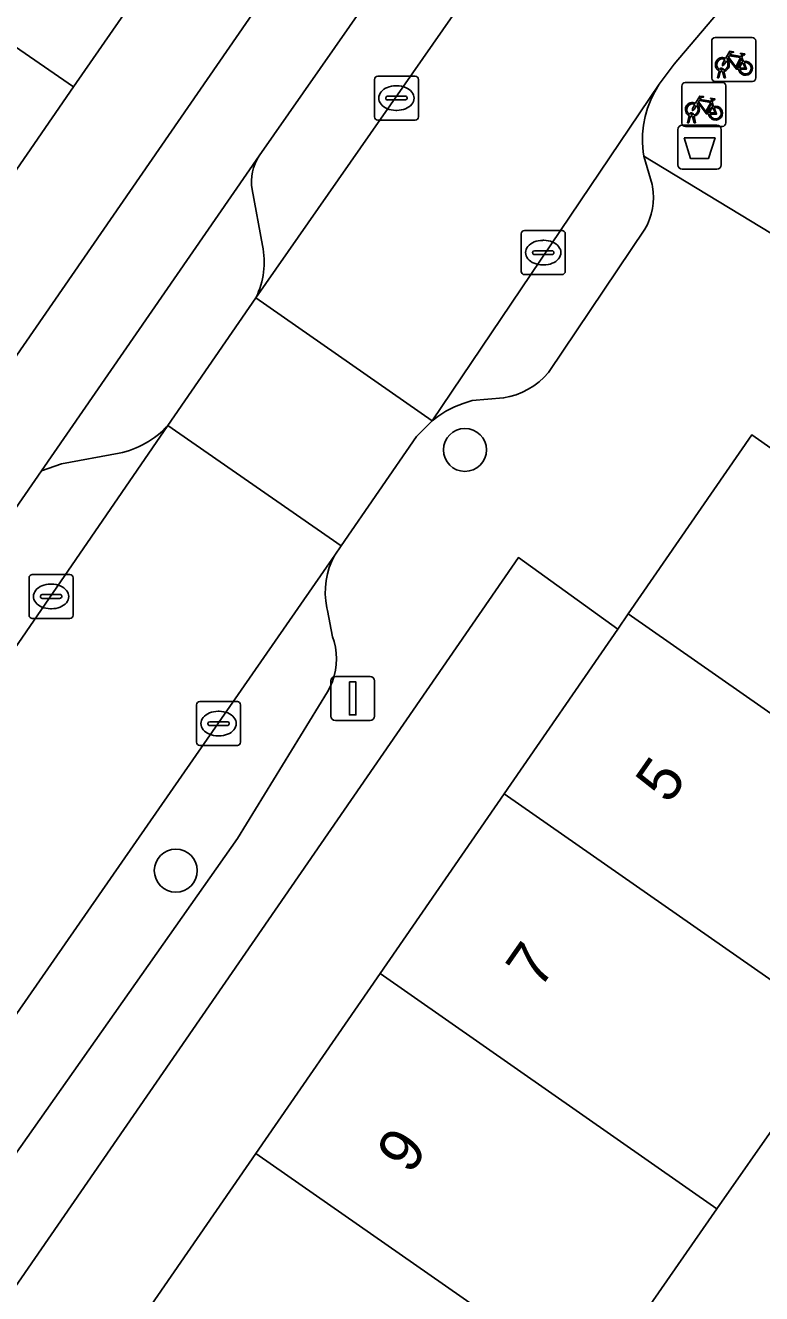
# Model space of a CAD drawing. Extents: x 159279 to 160377, y 384531 to 385888.
# Drawn here: x 159949.96 to 159966.7, y 385202.03 to 385230.88 of the extents above; entities that cross this region are included whole.
import ezdxf

# ---------------------------------------------------------------- set-up
doc = ezdxf.new("R2010")
doc.units = 0
for name, color, linetype in [('IMGEO_Afvalbak', 7, 'Continuous'), ('IMGEO_Boom', 7, 'Continuous'), ('IMGEO_Erf', 7, 'Continuous'), ('IMGEO_Fietsenrek', 7, 'Continuous'), ('IMGEO_Kolk', 7, 'Continuous'), ('IMGEO_Lichtmast', 7, 'Continuous'), ('IMGEO_Pand', 7, 'Continuous'), ('IMGEO_Pand_nummerreeks', 7, 'Continuous'), ('IMGEO_Parkeervlak_open', 7, 'Continuous'), ('IMGEO_Rijbaan_lokaal_open', 7, 'Continuous'), ('IMGEO_Voetpad_open', 7, 'Continuous')]:
    doc.layers.add(name, color=color, linetype=linetype)

msp = doc.modelspace()

# ---------------------------------------------------------------- linework, layer by layer
at = {"layer": 'IMGEO_Afvalbak'}
for p, q in [((159964.797, 385227.704), (159964.797, 385228.504)), ((159964.797, 385228.504), (159964.797, 385227.704)), ((159964.897, 385228.604), (159965.687, 385228.604)), ((159965.687, 385228.604), (159964.897, 385228.604)), ((159965.787, 385228.504), (159965.787, 385227.704)), ((159965.787, 385227.704), (159965.787, 385228.504)), ((159965.687, 385227.604), (159964.897, 385227.604)), ((159964.897, 385227.604), (159965.687, 385227.604))]:
    msp.add_line(p, q, dxfattribs=at)
msp.add_lwpolyline([(159964.94, 385228.318), (159965.644, 385228.318), (159965.495, 385227.848), (159965.089, 385227.848), (159964.94, 385228.318)], dxfattribs=at)
for centre, start, end in [((159964.897, 385228.504), 90, 180), ((159964.897, 385228.504), 90, 180), ((159965.687, 385228.504), 0, 90), ((159965.687, 385228.504), 360, 90), ((159964.897, 385227.704), 180, 270), ((159964.897, 385227.704), 180, 270), ((159965.687, 385227.704), 270, 0), ((159965.687, 385227.704), 270, 0)]:
    msp.add_arc(centre, 0.1, start, end, dxfattribs=at)
at = {"layer": 'IMGEO_Boom'}
for centre in [(159959.956, 385221.221), (159953.38, 385211.65)]:
    msp.add_circle(centre, 0.489, dxfattribs=at)
at = {"layer": 'IMGEO_Erf'}
for points in [[(159957.977, 385250), (159960.966, 385245.133), (159956.677, 385238.946), (159957.788, 385238.178), (159954.637, 385233.613), (159953.454, 385231.899), (159952.961, 385232.24), (159951.056, 385229.479), (159947.969, 385225.004), (159944.882, 385220.53), (159942.987, 385217.784), (159943.45, 385217.405), (159942.284, 385215.717), (159939.124, 385211.14), (159938.014, 385211.908), (159936.71, 385212.81), (159935.855, 385211.574), (159937.16, 385210.672), (159935.122, 385207.724), (159931.245, 385202.115)], [(159934.16, 385200.786), (159964.343, 385244.502)], [(159972.364, 385200.196), (159974.772, 385203.674), (159975.54, 385204.784), (159977.587, 385203.367), (159978.718, 385205), (159978.442, 385205.697), (159979.032, 385206.543), (159971.257, 385211.965), (159969.739, 385209.788), (159970.693, 385209.124), (159969.474, 385207.375), (159968.09, 385205.391), (159967.147, 385206.049), (159965.688, 385203.956), (159964.045, 385201.601)]]:
    msp.add_lwpolyline(points, dxfattribs=at)
msp.add_lwpolyline([(159927.638, 385170.177), (159928.049, 385166.97), (159929.433, 385166.064), (159931.966, 385169.861), (159931.364, 385170.278), (159931.637, 385170.673), (159931.154, 385171.007), (159931.279, 385171.184), (159934.192, 385175.303), (159937.103, 385179.42), (159940.014, 385183.537), (159942.927, 385187.656), (159945.837, 385191.772), (159949.155, 385196.463), (159949.457, 385196.891), (159952.38, 385201.128), (159955.203, 385205.219), (159958.026, 385209.31), (159960.848, 385213.4), (159963.432, 385217.145), (159961.172, 385218.771)], close=True, dxfattribs=at)
at = {"layer": 'IMGEO_Fietsenrek'}
for p, q in [((159965.57, 385229.675), (159965.57, 385230.516)), ((159965.57, 385230.516), (159965.57, 385229.675)), ((159965.645, 385230.6), (159966.486, 385230.6)), ((159966.486, 385230.6), (159965.645, 385230.6)), ((159966.57, 385230.525), (159966.57, 385229.684)), ((159966.57, 385229.684), (159966.57, 385230.525)), ((159966.257, 385230.149), (159966.293, 385230.054)), ((159965.697, 385229.684), (159965.736, 385229.844)), ((159965.766, 385229.832), (159965.731, 385229.684)), ((159965.808, 385229.856), (159965.807, 385229.86)), ((159965.849, 385229.684), (159965.815, 385229.826)), ((159965.839, 385229.867), (159965.84, 385229.86)), ((159965.847, 385229.83), (159965.882, 385229.684)), ((159964.889, 385228.655), (159964.889, 385229.496)), ((159964.889, 385229.496), (159964.889, 385228.655)), ((159964.964, 385229.58), (159965.805, 385229.58)), ((159965.805, 385229.58), (159964.964, 385229.58)), ((159966.495, 385229.6), (159965.654, 385229.6)), ((159965.654, 385229.6), (159966.495, 385229.6)), ((159965.731, 385229.684), (159965.697, 385229.684)), ((159965.882, 385229.684), (159965.849, 385229.684)), ((159965.889, 385229.505), (159965.889, 385228.664)), ((159965.889, 385228.664), (159965.889, 385229.505)), ((159965.576, 385229.129), (159965.612, 385229.034)), ((159965.016, 385228.664), (159965.055, 385228.824)), ((159965.05, 385228.664), (159965.016, 385228.664)), ((159965.085, 385228.812), (159965.05, 385228.664)), ((159965.127, 385228.836), (159965.126, 385228.84)), ((159965.168, 385228.664), (159965.134, 385228.806)), ((159965.158, 385228.847), (159965.159, 385228.84)), ((159965.166, 385228.81), (159965.201, 385228.664)), ((159965.201, 385228.664), (159965.168, 385228.664)), ((159965.814, 385228.58), (159964.973, 385228.58)), ((159964.973, 385228.58), (159965.814, 385228.58))]:
    msp.add_line(p, q, dxfattribs=at)
for points in [[(159965.904, 385230.074), (159965.852, 385229.984), (159965.812, 385229.959), (159965.813, 385230.006), (159965.868, 385230.1)], [(159965.883, 385230.126), (159965.978, 385230.29), (159966.064, 385230.276), (159966.066, 385230.267), (159966.01, 385230.256), (159965.983, 385230.211), (159966.239, 385230.17)], [(159966.179, 385229.882), (159966.129, 385229.882), (159965.938, 385230.133), (159965.919, 385230.101)], [(159966.226, 385230.145), (159965.969, 385230.186), (159965.952, 385230.157), (159966.119, 385229.937), (159966.226, 385230.145)], [(159966.274, 385230.047), (159966.244, 385230.124), (159966.135, 385229.906), (159966.178, 385229.906)], [(159966.239, 385230.17), (159966.264, 385230.219), (159966.258, 385230.223), (159966.235, 385230.227), (159966.223, 385230.234), (159966.222, 385230.237), (159966.224, 385230.242), (159966.319, 385230.227), (159966.321, 385230.217), (159966.311, 385230.204), (159966.299, 385230.198), (159966.285, 385230.204), (159966.257, 385230.149)], [(159966.208, 385229.906), (159966.328, 385229.905), (159966.284, 385230.019)], [(159966.304, 385230.026), (159966.359, 385229.881), (159966.209, 385229.881)], [(159965.202, 385229.106), (159965.297, 385229.27), (159965.383, 385229.256), (159965.385, 385229.247), (159965.329, 385229.236), (159965.302, 385229.191), (159965.558, 385229.15)], [(159965.558, 385229.15), (159965.583, 385229.199), (159965.577, 385229.203), (159965.554, 385229.207), (159965.542, 385229.214), (159965.541, 385229.217), (159965.543, 385229.222), (159965.638, 385229.207), (159965.64, 385229.197), (159965.63, 385229.184), (159965.618, 385229.178), (159965.604, 385229.184), (159965.576, 385229.129)], [(159965.223, 385229.054), (159965.171, 385228.964), (159965.131, 385228.939), (159965.132, 385228.986), (159965.187, 385229.08)], [(159965.498, 385228.862), (159965.448, 385228.862), (159965.257, 385229.113), (159965.238, 385229.081)], [(159965.545, 385229.125), (159965.288, 385229.166), (159965.271, 385229.137), (159965.438, 385228.917), (159965.545, 385229.125)], [(159965.593, 385229.027), (159965.563, 385229.104), (159965.454, 385228.886), (159965.497, 385228.886)], [(159965.527, 385228.886), (159965.647, 385228.885), (159965.603, 385228.999)], [(159965.623, 385229.006), (159965.678, 385228.861), (159965.528, 385228.861)]]:
    msp.add_lwpolyline(points, dxfattribs=at)
for centre, radius, start, end in [((159965.648, 385230.522), 0.0779, 92.4484, 184.2845), ((159965.648, 385230.522), 0.0779, 92.4484, 184.2845), ((159966.492, 385230.522), 0.0779, 2.4484, 94.2845), ((159966.492, 385230.522), 0.0779, 2.4484, 94.2845), ((159965.81, 385229.985), 0.159, 62.6766, 242.1369), ((159965.81, 385229.985), 0.129, 63.3192, 238.903), ((159965.81, 385229.985), 0.129, 283.6043, 43.4302), ((159965.81, 385229.985), 0.159, 283.5766, 46.6042), ((159966.337, 385229.901), 0.159, 187.0065, 105.7708), ((159965.79, 385229.856), 0.0499, 12.8025, 158.6934), ((159965.81, 385229.985), 0.159, 253.9967, 271.7867), ((159965.79, 385229.856), 0.0174, 12.8025, 163.4502), ((159965.81, 385229.985), 0.129, 253.415, 269.0204), ((159966.337, 385229.901), 0.159, 113.3408, 178.3217), ((159966.337, 385229.901), 0.129, 113.923, 177.9556), ((159966.337, 385229.901), 0.129, 188.6715, 104.5883), ((159964.967, 385229.502), 0.0779, 92.4484, 184.2845), ((159964.967, 385229.502), 0.0779, 92.4484, 184.2845), ((159965.648, 385229.678), 0.0779, 182.4484, 274.2845), ((159965.648, 385229.678), 0.0779, 182.4484, 274.2845), ((159965.811, 385229.502), 0.0779, 2.4484, 94.2845), ((159965.811, 385229.502), 0.0779, 2.4484, 94.2845), ((159966.492, 385229.678), 0.0779, 272.4484, 4.2845), ((159966.492, 385229.678), 0.0779, 272.4484, 4.2845), ((159965.129, 385228.965), 0.159, 62.6766, 242.1369), ((159965.129, 385228.965), 0.129, 63.3192, 238.903), ((159965.129, 385228.965), 0.129, 283.6043, 43.4302), ((159965.129, 385228.965), 0.159, 283.5766, 46.6042), ((159965.656, 385228.881), 0.159, 113.3408, 178.3217), ((159965.656, 385228.881), 0.159, 187.0065, 105.7708), ((159965.656, 385228.881), 0.129, 113.923, 177.9556), ((159965.656, 385228.881), 0.129, 188.6715, 104.5883), ((159964.967, 385228.658), 0.0779, 182.4484, 274.2845), ((159964.967, 385228.658), 0.0779, 182.4484, 274.2845), ((159965.109, 385228.836), 0.0499, 12.8025, 158.6934), ((159965.129, 385228.965), 0.159, 253.9967, 271.7867), ((159965.109, 385228.836), 0.0174, 12.8025, 163.4502), ((159965.129, 385228.965), 0.129, 253.415, 269.0204), ((159965.811, 385228.658), 0.0779, 272.4484, 4.2845), ((159965.811, 385228.658), 0.0779, 272.4484, 4.2845)]:
    msp.add_arc(centre, radius, start, end, dxfattribs=at)
at = {"layer": 'IMGEO_Kolk'}
for p, q in [((159957.896, 385228.797), (159957.896, 385229.649)), ((159957.971, 385229.723), (159958.823, 385229.723)), ((159958.384, 385229.503), (159958.409, 385229.503)), ((159958.897, 385229.649), (159958.897, 385228.797)), ((159958.155, 385229.217), (159958.155, 385229.229)), ((159958.198, 385229.266), (159958.596, 385229.266)), ((159958.639, 385229.229), (159958.639, 385229.217)), ((159958.593, 385229.18), (159958.195, 385229.18)), ((159958.407, 385228.943), (159958.382, 385228.943)), ((159958.823, 385228.723), (159957.971, 385228.723)), ((159961.237, 385225.282), (159961.237, 385226.134)), ((159961.312, 385226.208), (159962.164, 385226.208)), ((159962.238, 385226.134), (159962.238, 385225.282)), ((159961.539, 385225.751), (159961.937, 385225.751)), ((159961.725, 385225.988), (159961.75, 385225.988)), ((159961.496, 385225.702), (159961.496, 385225.714)), ((159961.934, 385225.665), (159961.536, 385225.665)), ((159961.98, 385225.714), (159961.98, 385225.702)), ((159962.164, 385225.208), (159961.312, 385225.208)), ((159961.748, 385225.428), (159961.723, 385225.428)), ((159950.041, 385217.461), (159950.041, 385218.313)), ((159950.116, 385218.387), (159950.968, 385218.387)), ((159951.042, 385218.313), (159951.042, 385217.461)), ((159950.529, 385218.167), (159950.554, 385218.167)), ((159950.3, 385217.881), (159950.3, 385217.893)), ((159950.738, 385217.844), (159950.34, 385217.844)), ((159950.343, 385217.93), (159950.741, 385217.93)), ((159950.784, 385217.893), (159950.784, 385217.881)), ((159950.968, 385217.387), (159950.116, 385217.387)), ((159950.552, 385217.607), (159950.527, 385217.607)), ((159953.852, 385214.569), (159953.852, 385215.421)), ((159953.927, 385215.495), (159954.779, 385215.495)), ((159954.853, 385215.421), (159954.853, 385214.569)), ((159954.34, 385215.275), (159954.365, 385215.275)), ((159954.111, 385214.989), (159954.111, 385215.001)), ((159954.549, 385214.952), (159954.151, 385214.952)), ((159954.154, 385215.038), (159954.552, 385215.038)), ((159954.595, 385215.001), (159954.595, 385214.989)), ((159954.779, 385214.495), (159953.927, 385214.495)), ((159954.363, 385214.715), (159954.338, 385214.715))]:
    msp.add_line(p, q, dxfattribs=at)
for points in [[(159957.896, 385228.797), (159957.896, 385229.649)], [(159957.971, 385229.723), (159958.823, 385229.723)], [(159958.897, 385229.649), (159958.897, 385228.797)], [(159958.823, 385228.723), (159957.971, 385228.723)], [(159961.237, 385225.282), (159961.237, 385226.134)], [(159961.312, 385226.208), (159962.164, 385226.208)], [(159962.238, 385226.134), (159962.238, 385225.282)], [(159962.164, 385225.208), (159961.312, 385225.208)], [(159950.041, 385217.461), (159950.041, 385218.313)], [(159950.116, 385218.387), (159950.968, 385218.387)], [(159951.042, 385218.313), (159951.042, 385217.461)], [(159950.968, 385217.387), (159950.116, 385217.387)], [(159953.852, 385214.569), (159953.852, 385215.421)], [(159953.927, 385215.495), (159954.779, 385215.495)], [(159954.853, 385215.421), (159954.853, 385214.569)], [(159954.779, 385214.495), (159953.927, 385214.495)]]:
    msp.add_lwpolyline(points, dxfattribs=at)
for centre, radius, start, end in [((159957.973, 385229.647), 0.0765, 91.552, 178.448), ((159957.973, 385229.647), 0.0765, 91.552, 178.448), ((159958.821, 385229.647), 0.0765, 1.552, 88.448), ((159958.821, 385229.647), 0.0765, 1.552, 88.448), ((159958.195, 385229.226), 0.0403, 85.8775, 175.7526), ((159958.192, 385229.216), 0.0366, 178.938, 274.7102), ((159958.596, 385229.223), 0.043, 264.8664, 352.4533), ((159958.6, 385229.228), 0.0386, 1.7309, 96.639), ((159957.973, 385228.799), 0.0765, 181.552, 268.448), ((159957.973, 385228.799), 0.0765, 181.552, 268.448), ((159958.821, 385228.799), 0.0765, 271.552, 358.448), ((159958.821, 385228.799), 0.0765, 271.552, 358.448), ((159961.314, 385226.132), 0.0765, 91.552, 178.448), ((159961.314, 385226.132), 0.0765, 91.552, 178.448), ((159962.162, 385226.132), 0.0765, 1.552, 88.448), ((159962.162, 385226.132), 0.0765, 1.552, 88.448), ((159961.536, 385225.711), 0.0403, 85.8775, 175.7526), ((159961.941, 385225.713), 0.0386, 1.7309, 96.639), ((159961.533, 385225.701), 0.0366, 178.938, 274.7102), ((159961.937, 385225.708), 0.043, 264.8664, 352.4533), ((159961.314, 385225.284), 0.0765, 181.552, 268.448), ((159961.314, 385225.284), 0.0765, 181.552, 268.448), ((159962.162, 385225.284), 0.0765, 271.552, 358.448), ((159962.162, 385225.284), 0.0765, 271.552, 358.448), ((159950.118, 385218.311), 0.0765, 91.552, 178.448), ((159950.118, 385218.311), 0.0765, 91.552, 178.448), ((159950.966, 385218.311), 0.0765, 1.552, 88.448), ((159950.966, 385218.311), 0.0765, 1.552, 88.448), ((159950.34, 385217.89), 0.0403, 85.8775, 175.7526), ((159950.337, 385217.88), 0.0366, 178.938, 274.7102), ((159950.741, 385217.887), 0.043, 264.8664, 352.4533), ((159950.745, 385217.892), 0.0386, 1.7309, 96.639), ((159950.118, 385217.463), 0.0765, 181.552, 268.448), ((159950.118, 385217.463), 0.0765, 181.552, 268.448), ((159950.966, 385217.463), 0.0765, 271.552, 358.448), ((159950.966, 385217.463), 0.0765, 271.552, 358.448), ((159953.929, 385215.419), 0.0765, 91.552, 178.448), ((159953.929, 385215.419), 0.0765, 91.552, 178.448), ((159954.777, 385215.419), 0.0765, 1.552, 88.448), ((159954.777, 385215.419), 0.0765, 1.552, 88.448), ((159954.151, 385214.998), 0.0403, 85.8775, 175.7526), ((159954.148, 385214.988), 0.0366, 178.938, 274.7102), ((159954.552, 385214.995), 0.043, 264.8664, 352.4533), ((159954.556, 385215), 0.0386, 1.7309, 96.639), ((159953.929, 385214.571), 0.0765, 181.552, 268.448), ((159953.929, 385214.571), 0.0765, 181.552, 268.448), ((159954.777, 385214.571), 0.0765, 271.552, 358.448), ((159954.777, 385214.571), 0.0765, 271.552, 358.448)]:
    msp.add_arc(centre, radius, start, end, dxfattribs=at)
for centre, major_axis, ratio, start_param, end_param in [((159958.383, 385229.223), (-0.387, 0.002), 0.722429, 4.712389, 7.853982), ((159958.408, 385229.223), (-0.39, 0.002), 0.717154, 1.570796, 4.712389), ((159961.724, 385225.708), (-0.387, 0.002), 0.722429, 4.712389, 7.853982), ((159961.749, 385225.708), (-0.39, 0.002), 0.717154, 1.570796, 4.712389), ((159950.528, 385217.887), (-0.387, 0.002), 0.722429, 4.712389, 7.853982), ((159950.553, 385217.887), (-0.39, 0.002), 0.717154, 1.570796, 4.712389), ((159954.339, 385214.995), (-0.387, 0.002), 0.722429, 4.712389, 7.853982), ((159954.364, 385214.995), (-0.39, 0.002), 0.717154, 1.570796, 4.712389)]:
    msp.add_ellipse(centre, major_axis=major_axis, ratio=ratio, start_param=start_param, end_param=end_param, dxfattribs=at)
at = {"layer": 'IMGEO_Lichtmast'}
for p, q in [((159956.908, 385215.167), (159956.908, 385215.967)), ((159956.908, 385215.967), (159956.908, 385215.167)), ((159957.008, 385216.067), (159957.798, 385216.067)), ((159957.798, 385216.067), (159957.008, 385216.067)), ((159957.898, 385215.967), (159957.898, 385215.167)), ((159957.898, 385215.167), (159957.898, 385215.967)), ((159957.798, 385215.067), (159957.008, 385215.067)), ((159957.008, 385215.067), (159957.798, 385215.067))]:
    msp.add_line(p, q, dxfattribs=at)
msp.add_lwpolyline([(159957.328, 385215.942), (159957.478, 385215.942), (159957.478, 385215.192), (159957.328, 385215.192), (159957.328, 385215.942)], dxfattribs=at)
for centre, start, end in [((159957.008, 385215.967), 90, 180), ((159957.008, 385215.967), 90, 180), ((159957.798, 385215.967), 0, 90), ((159957.798, 385215.967), 360, 90), ((159957.008, 385215.167), 180, 270), ((159957.008, 385215.167), 180, 270), ((159957.798, 385215.167), 270, 0), ((159957.798, 385215.167), 270, 0)]:
    msp.add_arc(centre, 0.1, start, end, dxfattribs=at)
at = {"layer": 'IMGEO_Pand'}
for points in [[(159946.973, 385238.9), (159943.885, 385234.426), (159951.056, 385229.479), (159952.961, 385232.24), (159953.454, 385231.899), (159954.637, 385233.613)], [(159943.885, 385234.426), (159940.796, 385229.953), (159947.969, 385225.004), (159951.056, 385229.479)], [(159967.42, 385220.907), (159966.48, 385221.562), (159963.671, 385217.49), (159971.362, 385212.115), (159971.257, 385211.965), (159979.032, 385206.543), (159980.725, 385205.362), (159981.617, 385205.919), (159985.443, 385208.311)], [(159963.432, 385217.145), (159960.848, 385213.4), (159969.474, 385207.375), (159970.693, 385209.124), (159969.739, 385209.788), (159971.257, 385211.965), (159971.362, 385212.115), (159963.671, 385217.49)], [(159960.848, 385213.4), (159958.026, 385209.31), (159965.688, 385203.956), (159967.147, 385206.049), (159968.09, 385205.391), (159969.474, 385207.375)], [(159958.026, 385209.31), (159955.203, 385205.219), (159963.826, 385199.196), (159965.027, 385200.915), (159964.045, 385201.601), (159965.688, 385203.956)], [(159955.203, 385205.219), (159952.38, 385201.128), (159959.992, 385195.809), (159961.496, 385197.968), (159962.486, 385197.278), (159963.826, 385199.196)]]:
    msp.add_lwpolyline(points, close=True, dxfattribs=at)
at = {"layer": 'IMGEO_Parkeervlak_open'}
for points in [[(159955.202, 385224.681), (159965.63, 385239.638)], [(159962.44, 385238.173), (159955.277, 385227.907)], [(159955.277, 385227.907), (159950.327, 385220.744), (159950.78, 385220.907), (159952.09, 385221.145)], [(159955.115, 385227.146), (159955.349, 385225.871)], [(159955.349, 385225.871), (159955.115, 385227.146)], [(159953.195, 385221.772), (159955.202, 385224.681)], [(159939.684, 385202.107), (159953.195, 385221.772)], [(159952.09, 385221.145), (159950.78, 385220.907), (159950.327, 385220.744), (159939.896, 385205.644)], [(159942.255, 385194.586), (159954.784, 385212.38), (159956.83, 385215.715), (159956.892, 385215.831), (159956.943, 385215.953), (159956.983, 385216.078), (159957.012, 385216.207), (159957.03, 385216.337), (159957.035, 385216.469), (159957.029, 385216.6), (159957.011, 385216.731), (159956.981, 385216.859), (159956.945, 385216.972), (159956.831, 385217.569), (159956.816, 385217.632), (159956.791, 385217.785), (159956.779, 385217.939), (159956.781, 385218.093), (159956.797, 385218.247), (159956.827, 385218.398), (159956.87, 385218.547), (159956.926, 385218.691), (159956.995, 385218.829), (159925.672, 385173.683)]]:
    msp.add_lwpolyline(points, dxfattribs=at)
msp.add_lwpolyline([(159959.209, 385221.882), (159959.342, 385221.983), (159959.524, 385222.098), (159959.716, 385222.197), (159959.916, 385222.279), (159960.122, 385222.342), (159960.833, 385222.405), (159960.98, 385222.435), (159961.123, 385222.477), (159961.262, 385222.532), (159961.396, 385222.599), (159961.523, 385222.678), (159961.642, 385222.768), (159961.753, 385222.869), (159961.855, 385222.979), (159961.874, 385223.002), (159964.046, 385226.239), (159964.105, 385226.35), (159964.155, 385226.466), (159964.193, 385226.586), (159964.221, 385226.709), (159964.238, 385226.834), (159964.243, 385226.96), (159964.238, 385227.086), (159964.221, 385227.211), (159964.212, 385227.255), (159964.022, 385227.902), (159964.008, 385228.001), (159963.992, 385228.203), (159963.995, 385228.404), (159964.015, 385228.605), (159964.053, 385228.803), (159964.109, 385228.997), (159964.182, 385229.185), (159964.272, 385229.366), (159964.377, 385229.538)], close=True, dxfattribs=at)
for centre, radius, start, end in [((159956.125, 385227.329), 1.026, 145.7087, 190.2561), ((159956.125, 385227.329), 1.026, 145.7087, 190.2561), ((159953.546, 385225.49), 1.843, 333.9775, 11.9384), ((159953.546, 385225.49), 1.843, 333.9775, 11.9384), ((159951.677, 385223.16), 2.057, 281.5859, 317.557), ((159951.677, 385223.16), 2.057, 281.5859, 317.557)]:
    msp.add_arc(centre, radius, start, end, dxfattribs=at)
at = {"layer": 'IMGEO_Rijbaan_lokaal_open'}
msp.add_lwpolyline([(159966.77, 385243.888), (159966.838, 385243.462), (159966.869, 385243.032), (159966.861, 385242.601), (159966.814, 385242.172), (159966.729, 385241.749), (159966.607, 385241.335), (159966.568, 385241.236), (159966.448, 385240.934), (159966.254, 385240.549), (159965.63, 385239.638), (159955.202, 385224.681), (159959.209, 385221.882), (159964.377, 385229.538), (159964.713, 385229.998), (159965.703, 385231.155)], dxfattribs=at)
for points in [[(159957.141, 385219.04), (159958.856, 385221.529), (159959.209, 385221.882), (159955.202, 385224.681), (159953.195, 385221.772)], [(159956.995, 385218.829), (159957.141, 385219.04), (159953.195, 385221.772), (159939.684, 385202.107), (159938.272, 385200.079), (159929.909, 385187.839), (159929.72, 385187.565), (159909.948, 385158.932), (159913.586, 385156.421), (159915.278, 385158.897), (159915.339, 385159.08), (159924.898, 385172.505), (159925.208, 385173.005), (159925.672, 385173.683)]]:
    msp.add_lwpolyline(points, close=True, dxfattribs=at)
at = {"layer": 'IMGEO_Voetpad_open'}
for points in [[(159965.63, 385239.638), (159966.254, 385240.549), (159966.448, 385240.934), (159966.568, 385241.236), (159964.343, 385244.502), (159934.16, 385200.786), (159932.402, 385198.196)], [(159955.277, 385227.907), (159962.44, 385238.173)], [(159965.703, 385231.155), (159964.713, 385229.998), (159964.377, 385229.538), (159964.272, 385229.366), (159964.182, 385229.185), (159964.109, 385228.997), (159964.053, 385228.803), (159964.015, 385228.605), (159963.995, 385228.404), (159963.992, 385228.203), (159964.008, 385228.001), (159964.022, 385227.902), (159969.841, 385224.378)], [(159939.896, 385205.644), (159950.327, 385220.744), (159955.277, 385227.907)], [(159969.841, 385224.378), (159964.022, 385227.902), (159964.212, 385227.255), (159964.221, 385227.211), (159964.238, 385227.086), (159964.243, 385226.96), (159964.238, 385226.834), (159964.221, 385226.709), (159964.193, 385226.586), (159964.155, 385226.466), (159964.105, 385226.35), (159964.046, 385226.239), (159961.874, 385223.002), (159961.855, 385222.979), (159961.753, 385222.869), (159961.642, 385222.768), (159961.523, 385222.678), (159961.396, 385222.599), (159961.262, 385222.532), (159961.123, 385222.477), (159960.98, 385222.435), (159960.833, 385222.405), (159960.122, 385222.342), (159959.916, 385222.279), (159959.716, 385222.197), (159959.524, 385222.098), (159959.342, 385221.983), (159959.209, 385221.882), (159958.856, 385221.529), (159957.141, 385219.04), (159956.995, 385218.829), (159956.926, 385218.691), (159956.87, 385218.547), (159956.827, 385218.398), (159956.797, 385218.247), (159956.781, 385218.093), (159956.779, 385217.939), (159956.791, 385217.785), (159956.816, 385217.632), (159956.831, 385217.569), (159956.945, 385216.972), (159956.981, 385216.859), (159957.011, 385216.731), (159957.029, 385216.6), (159957.035, 385216.469), (159957.03, 385216.337), (159957.012, 385216.207), (159956.983, 385216.078), (159956.943, 385215.953), (159956.892, 385215.831), (159956.83, 385215.715), (159954.784, 385212.38), (159942.255, 385194.586)], [(159927.638, 385170.177), (159961.172, 385218.771), (159963.432, 385217.145), (159963.671, 385217.49), (159966.48, 385221.562), (159967.42, 385220.907)]]:
    msp.add_lwpolyline(points, dxfattribs=at)

# ---------------------------------------------------------------- texts
at = {"layer": 'IMGEO_Pand_nummerreeks'}
for s, p in [('5', (159964.595, 385213.138)), ('7', (159961.652, 385208.925)), ('9', (159958.708, 385204.712))]:
    msp.add_text(s, height=1, rotation=55.0555, dxfattribs=at).set_placement(p)

doc.saveas('drawing.dxf')
